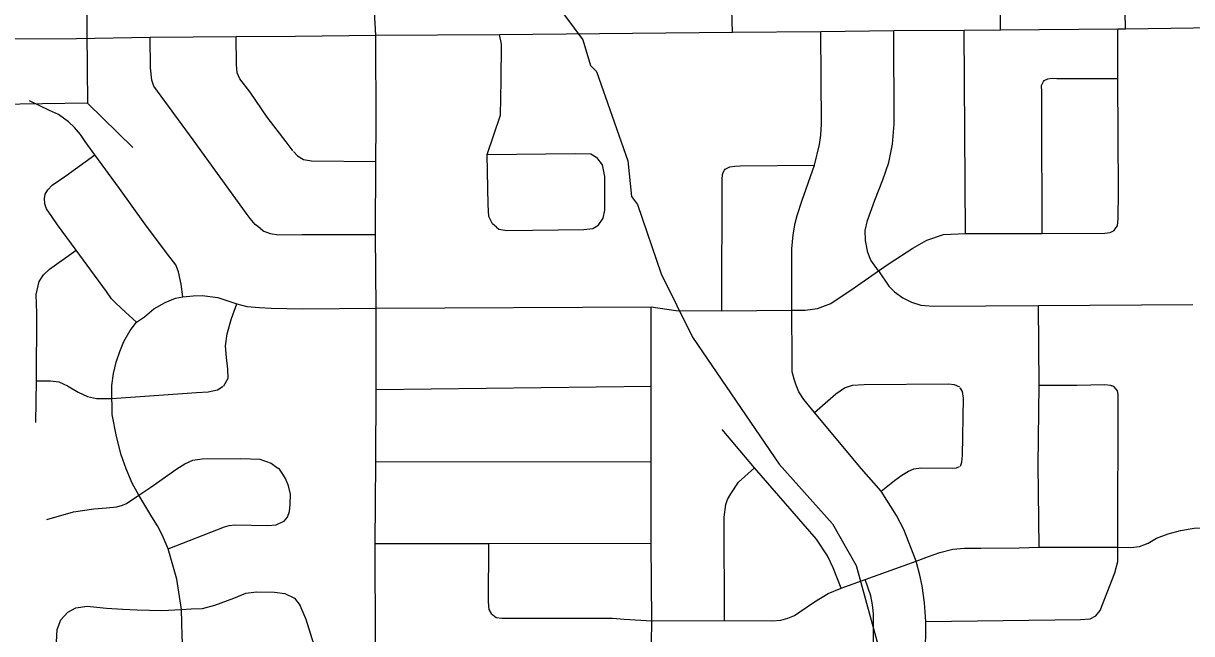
# Model space of a CAD drawing. Extents: x -1403959 to 81668, y -1400582 to 11018.
# Drawn here: x 6406 to 6496.1, y 8179.8 to 8226.9 of the extents above; entities that cross this region are included whole.
import ezdxf

# ---------------------------------------------------------------- set-up
doc = ezdxf.new("R2010")
doc.units = 0
for name, color, linetype in [('tdCiCityStreetTxt', 7, 'Continuous'), ('tdCiSectNmbr', 7, 'Continuous'), ('tdCiSectTwpRng', 7, 'Continuous'), ('tdCoSurfBitum', 7, 'Continuous')]:
    doc.layers.add(name, color=color, linetype=linetype)

msp = doc.modelspace()

# ---------------------------------------------------------------- linework, layer by layer
at = {"layer": 'tdCiCityStreetTxt'}
for p, q in [((6410.827, 8230.468), (6410.941, 8220.724)), ((6410.941, 8220.724), (6389.497, 8220.474)), ((6410.941, 8220.724), (6414.429, 8217.316))]:
    msp.add_line(p, q, dxfattribs=at)
at = {"layer": 'tdCiSectNmbr'}
for points in [[(6433.168, 8225.972), (6433.054, 8227.785), (6432.92, 8232.48), (6432.901, 8235.838), (6432.736, 8247.136), (6432.676, 8252.025)], [(6481.327, 8226.381), (6481.318, 8229.718)], [(6426.983, 8225.896), (6433.168, 8225.972), (6442.704, 8226.029), (6460.668, 8226.224), (6467.489, 8226.272), (6473.102, 8226.334), (6478.54, 8226.366), (6481.327, 8226.381), (6490.381, 8226.461), (6490.966, 8226.466), (6496.22, 8226.545), (6505.486, 8226.609), (6517.129, 8226.671), (6519.702, 8226.766)], [(6391.395, 8225.586), (6399.767, 8225.684), (6410.082, 8225.733)], [(6410.082, 8225.733), (6415.772, 8225.831), (6422.391, 8225.88), (6426.983, 8225.896)], [(6433.187, 8219.045), (6433.168, 8225.972)], [(6432.997, 8143.572), (6432.997, 8143.572), (6433.111, 8148.076), (6433.168, 8152.923), (6433.168, 8157.178), (6433.187, 8160.289), (6433.168, 8171.319), (6433.111, 8186.764), (6433.168, 8193.054), (6433.187, 8198.646), (6433.187, 8204.924), (6433.149, 8210.592), (6433.168, 8216.24), (6433.187, 8219.045)]]:
    msp.add_lwpolyline(points, dxfattribs=at)
at = {"layer": 'tdCiSectTwpRng'}
for points in [[(6490.966, 8226.466), (6490.841, 8233.028), (6490.854, 8234.156), (6490.943, 8234.928), (6491.077, 8235.7), (6491.551, 8236.887), (6492.041, 8237.852), (6493.019, 8238.931), (6497.016, 8243.274), (6498.01, 8244.462), (6498.341, 8244.953), (6498.876, 8246.034), (6499.139, 8246.971), (6499.31, 8247.954), (6499.343, 8249.397), (6499.243, 8255.236)], [(6460.668, 8226.224), (6460.621, 8227.946)], [(6465.251, 8204.754), (6465.251, 8209.5), (6465.354, 8210.58), (6465.509, 8211.473), (6465.641, 8212.068), (6466.037, 8213.246), (6466.982, 8215.957), (6467.376, 8217.55), (6467.472, 8218.259), (6467.52, 8219.124), (6467.489, 8226.272)], [(6471.934, 8207.789), (6471.325, 8208.625), (6471.097, 8209.225), (6470.916, 8210.151), (6470.892, 8210.908), (6471.073, 8211.694), (6471.649, 8213.256), (6472.262, 8214.819), (6472.717, 8216.157), (6472.994, 8217.563), (6473.138, 8219.125), (6473.102, 8226.334)], [(6478.62, 8210.674), (6478.54, 8226.366)], [(6490.237, 8211.109), (6490.354, 8211.269), (6490.402, 8211.833), (6490.418, 8213.864), (6490.389, 8222.63), (6490.381, 8226.461)], [(6424.286, 8211.043), (6423.87, 8211.376), (6423.479, 8211.848), (6423.254, 8212.152), (6419.09, 8217.91), (6416.046, 8222.04), (6415.899, 8222.512), (6415.789, 8223.468), (6415.772, 8225.831)], [(6426.704, 8217.145), (6426.248, 8217.764), (6424.782, 8219.654), (6423.465, 8221.572), (6422.668, 8222.612), (6422.472, 8223.068), (6422.423, 8223.72), (6422.391, 8225.88)], [(6441.748, 8216.769), (6442.772, 8219.821), (6442.819, 8222.493), (6442.843, 8225.283), (6442.704, 8226.029)], [(6484.545, 8210.689), (6484.528, 8220.051), (6484.51, 8221.622), (6484.502, 8222.106), (6484.646, 8222.396)], [(6484.646, 8222.396), (6484.69, 8222.483)], [(6484.69, 8222.483), (6484.986, 8222.6), (6485.327, 8222.654), (6485.685, 8222.647), (6490.389, 8222.63)], [(6411.489, 8216.753), (6410.759, 8217.77), (6410.384, 8218.311), (6409.942, 8218.863), (6409.461, 8219.294), (6408.704, 8219.858), (6408.014, 8220.167), (6406.473, 8220.907)], [(6414.722, 8203.836), (6413.853, 8204.611), (6413.128, 8205.303), (6412.794, 8205.636), (6412.395, 8206.206), (6411.199, 8207.851), (6410.069, 8209.39), (6408.626, 8211.336), (6408.194, 8211.987), (6407.771, 8212.574), (6407.632, 8212.956), (6407.608, 8213.371), (6407.673, 8213.705), (6407.885, 8214.055), (6408.21, 8214.405), (6409.261, 8215.138), (6411.489, 8216.753)], [(6418.287, 8205.802), (6418.162, 8206.782), (6417.952, 8207.732), (6417.736, 8208.268), (6417.101, 8209.086), (6415.344, 8211.428), (6413.394, 8214.146), (6411.489, 8216.753)], [(6426.778, 8217.062), (6426.704, 8217.145)], [(6426.822, 8217.013), (6427.127, 8216.672), (6427.583, 8216.395), (6428.211, 8216.292), (6433.168, 8216.24)], [(6441.748, 8216.769), (6448.544, 8216.863), (6449.737, 8216.815), (6450.214, 8216.553)], [(6442.473, 8211.164), (6442.151, 8211.424), (6441.889, 8211.997), (6441.818, 8212.88), (6441.748, 8216.769)], [(6450.148, 8211.21), (6450.309, 8211.305), (6450.691, 8211.854), (6450.834, 8212.474), (6450.81, 8215.074), (6450.643, 8215.981), (6450.214, 8216.553)], [(6459.854, 8204.719), (6459.868, 8214.95), (6459.911, 8215.333), (6460.054, 8215.565)], [(6460.054, 8215.565), (6460.104, 8215.645)], [(6460.104, 8215.645), (6460.452, 8215.826), (6460.836, 8215.886), (6461.269, 8215.91), (6466.982, 8215.957)], [(6424.286, 8211.043), (6424.521, 8210.854), (6425.026, 8210.691), (6425.661, 8210.577), (6427.485, 8210.594), (6433.149, 8210.592)], [(6442.473, 8211.164), (6442.652, 8211.019), (6443.273, 8210.924), (6449.212, 8210.995), (6449.904, 8211.067), (6450.148, 8211.21)], [(6454.39, 8205.028), (6456.294, 8204.736), (6459.854, 8204.719), (6465.251, 8204.754), (6466.263, 8204.771), (6467.223, 8204.891), (6468.257, 8205.272), (6470.037, 8206.491), (6471.934, 8207.789), (6472.739, 8208.354), (6474.564, 8209.56), (6475.651, 8210.17), (6476.924, 8210.594), (6478.62, 8210.674), (6484.545, 8210.689), (6489.371, 8210.705), (6489.79, 8210.754), (6490.096, 8210.915), (6490.237, 8211.109)], [(6406.941, 8196.094), (6407.008, 8199.318), (6407.035, 8204.524), (6406.982, 8205.965), (6407.197, 8206.972), (6407.532, 8207.496), (6408.015, 8207.926), (6410.069, 8209.39)], [(6471.934, 8207.789), (6472.727, 8206.611), (6473.16, 8206.179), (6473.808, 8205.71), (6474.469, 8205.374), (6475.177, 8205.157), (6476.144, 8205.074), (6484.27, 8205.122), (6496.158, 8205.194)], [(6412.815, 8197.963), (6412.811, 8198.124), (6412.806, 8198.96), (6412.927, 8199.868), (6413.138, 8200.746), (6413.434, 8201.566), (6413.742, 8202.358), (6414.226, 8203.191), (6414.722, 8203.836), (6415.32, 8204.261), (6416.059, 8204.866), (6416.918, 8205.349), (6417.723, 8205.685), (6418.287, 8205.802), (6419.092, 8205.873), (6419.764, 8205.886), (6420.972, 8205.739), (6422.435, 8205.255), (6423.227, 8205.04), (6424.207, 8204.96), (6425.093, 8204.919), (6427.498, 8204.866), (6433.187, 8204.924)], [(6421.437, 8198.927), (6421.773, 8199.518), (6421.746, 8200.203), (6421.652, 8201.11), (6421.585, 8202.024), (6421.706, 8202.937), (6422.028, 8204.119), (6422.435, 8205.255)], [(6433.187, 8204.924), (6454.39, 8205.028)], [(6454.445, 8180.807), (6454.384, 8186.798), (6454.408, 8193.09), (6454.39, 8198.912), (6454.39, 8205.028)], [(6475.555, 8177.959), (6475.572, 8180.734), (6475.473, 8182.185), (6475.294, 8183.496), (6475.116, 8184.331), (6474.818, 8185.391), (6473.873, 8187.833), (6473.323, 8188.934), (6472.14, 8190.792), (6470.623, 8192.537), (6466.977, 8196.872), (6466.156, 8197.865), (6465.786, 8198.461), (6465.588, 8198.977), (6465.416, 8199.453), (6465.26, 8200.011), (6465.26, 8200.918), (6465.251, 8204.754), (6465.251, 8204.754)], [(6484.317, 8186.481), (6484.238, 8192.839), (6484.302, 8198.98), (6484.27, 8205.122)], [(6407.008, 8199.318), (6408.068, 8199.318), (6408.726, 8199.237), (6409.397, 8198.915), (6410.203, 8198.445), (6410.941, 8198.109), (6411.625, 8197.961), (6412.789, 8197.961), (6412.815, 8197.963), (6419.343, 8198.403), (6420.243, 8198.457), (6420.954, 8198.618), (6421.395, 8198.9)], [(6433.187, 8198.646), (6454.39, 8198.912)], [(6466.977, 8196.872), (6468.63, 8198.302), (6469.304, 8198.765), (6469.926, 8198.977), (6470.826, 8199.043), (6477.313, 8199.079), (6477.763, 8199.04), (6478.173, 8198.841)], [(6478.238, 8192.737), (6478.357, 8193.042), (6478.41, 8193.558), (6478.477, 8197.968), (6478.411, 8198.497), (6478.219, 8198.775)], [(6484.302, 8198.98), (6487.209, 8198.98), (6489.384, 8199.028), (6489.803, 8198.98), (6489.914, 8198.938)], [(6490.387, 8186.482), (6490.399, 8198.255), (6490.35, 8198.529), (6490.254, 8198.674), (6490.06, 8198.883), (6489.914, 8198.938)], [(6412.815, 8197.962), (6412.815, 8197.963)], [(6418.935, 8176.124), (6418.641, 8176.737), (6418.45, 8177.338), (6418.297, 8178.121), (6418.233, 8179.602), (6418.173, 8181.684), (6417.812, 8184.021), (6417.142, 8186.34), (6416.679, 8187.439), (6416.343, 8188.124), (6415.902, 8188.818), (6414.882, 8190.501), (6414.378, 8191.416), (6413.919, 8192.533), (6413.517, 8193.614), (6413.181, 8195.024), (6412.846, 8196.713), (6412.828, 8197.41), (6412.815, 8197.962)], [(6469.037, 8183.319), (6468.42, 8184.898), (6467.991, 8185.807), (6467.134, 8187.094), (6462.351, 8192.593), (6459.865, 8195.561)], [(6414.882, 8190.501), (6415.818, 8191.122), (6417.827, 8192.512), (6418.447, 8192.903), (6419.044, 8193.19), (6419.779, 8193.293), (6422.764, 8193.316), (6424.21, 8193.282), (6425.106, 8192.949), (6425.619, 8192.576)], [(6433.168, 8193.054), (6454.408, 8193.09)], [(6425.737, 8192.489), (6425.619, 8192.576)], [(6426.099, 8188.484), (6426.361, 8188.796), (6426.507, 8189.233), (6426.56, 8189.776), (6426.586, 8190.57), (6426.427, 8191.218), (6426.203, 8191.774), (6426.004, 8192.119), (6425.737, 8192.489)], [(6460.053, 8180.824), (6460.036, 8188.784), (6460.156, 8189.779), (6460.288, 8190.153), (6460.534, 8190.6), (6461.117, 8191.495), (6462.351, 8192.593)], [(6472.14, 8190.792), (6473.146, 8191.612), (6473.714, 8192.036), (6474.244, 8192.34), (6474.64, 8192.525), (6475.222, 8192.592), (6477.63, 8192.565), (6477.947, 8192.605), (6478.171, 8192.707)], [(6407.802, 8188.609), (6409.862, 8189.219), (6411.418, 8189.45), (6412.401, 8189.513), (6413.189, 8189.586), (6413.636, 8189.713), (6413.936, 8189.86), (6414.882, 8190.501)], [(6417.142, 8186.34), (6421.495, 8188.047), (6421.85, 8188.147), (6422.302, 8188.206), (6424.829, 8188.14), (6425.49, 8188.206), (6426.083, 8188.477)], [(6426.083, 8188.477), (6426.099, 8188.484)], [(6490.387, 8186.482), (6491.393, 8186.467), (6492.059, 8186.544), (6492.725, 8186.777), (6493.36, 8187.164), (6494.258, 8187.521), (6495.219, 8187.769), (6496.256, 8187.939), (6497.439, 8187.983), (6505.564, 8187.983)], [(6433.111, 8186.764), (6441.849, 8186.776), (6454.384, 8186.798)], [(6441.849, 8186.776), (6441.832, 8182.264), (6441.879, 8181.66), (6442.05, 8181.359), (6442.453, 8181.059), (6442.877, 8181.012), (6451.425, 8180.995), (6452.319, 8180.927), (6454.445, 8180.806), (6460.053, 8180.824), (6463.74, 8180.806), (6464.391, 8180.858), (6464.94, 8181.012), (6465.454, 8181.218), (6465.866, 8181.493), (6466.998, 8182.265), (6468.043, 8182.917), (6469.037, 8183.319), (6470.9, 8183.99), (6474.818, 8185.391), (6475.773, 8185.765), (6476.653, 8186.078), (6477.653, 8186.317)], [(6475.572, 8180.734), (6487.49, 8180.893), (6488.24, 8180.943), (6488.687, 8181.191), (6489.02, 8181.588), (6490.152, 8184.51), (6490.371, 8185.367), (6490.387, 8186.482)], [(6477.653, 8186.317), (6478.543, 8186.391), (6479.812, 8186.391), (6482.78, 8186.436), (6484.317, 8186.481), (6490.387, 8186.482)], [(6471.526, 8178.116), (6471.526, 8181.34), (6471.467, 8182.042), (6471.332, 8182.714), (6470.9, 8183.99)], [(6418.173, 8181.684), (6418.926, 8181.735), (6419.804, 8181.753), (6420.745, 8181.997), (6422.228, 8182.54), (6423.134, 8182.923), (6423.964, 8183.025), (6425.349, 8183.011), (6426.153, 8182.909), (6426.881, 8182.539), (6427.34, 8181.977)], [(6409.144, 8166.668), (6409.116, 8166.706), (6408.916, 8167.348), (6408.717, 8168.41), (6408.464, 8170.204), (6408.451, 8174.929), (6408.477, 8176.274), (6408.63, 8177.475), (6408.553, 8179.148), (6408.592, 8180.139), (6408.885, 8180.88), (6409.409, 8181.454)], [(6409.409, 8181.454), (6410.021, 8181.799), (6410.902, 8181.94), (6412.408, 8181.787), (6413.659, 8181.71), (6414.757, 8181.646), (6416.666, 8181.582), (6418.173, 8181.684)], [(6427.906, 8164.306), (6427.966, 8164.495), (6428, 8165.197), (6427.828, 8170.212), (6427.949, 8171.057), (6428.223, 8171.91), (6428.737, 8173.471), (6428.874, 8174.827), (6428.857, 8176.594), (6428.755, 8177.836), (6427.795, 8180.907), (6427.34, 8181.977)], [(6452.102, 8166.8), (6452.462, 8170.643), (6452.565, 8171.689), (6452.74, 8172.454), (6454.092, 8175.59), (6454.349, 8176.465), (6454.401, 8177.305), (6454.445, 8180.806), (6454.445, 8180.807)]]:
    msp.add_lwpolyline(points, dxfattribs=at)
at = {"layer": 'tdCoSurfBitum'}
msp.add_lwpolyline([(6445.62, 8230.365), (6449.116, 8225.619), (6449.72, 8223.632), (6450.176, 8223.172), (6452.596, 8216.293), (6452.891, 8213.543), (6453.348, 8212.93), (6455.162, 8207.58), (6457.588, 8202.685), (6464.273, 8192.888), (6468.381, 8188.292), (6470.202, 8185.079), (6472.012, 8178.507)], dxfattribs=at)

doc.saveas('drawing.dxf')
